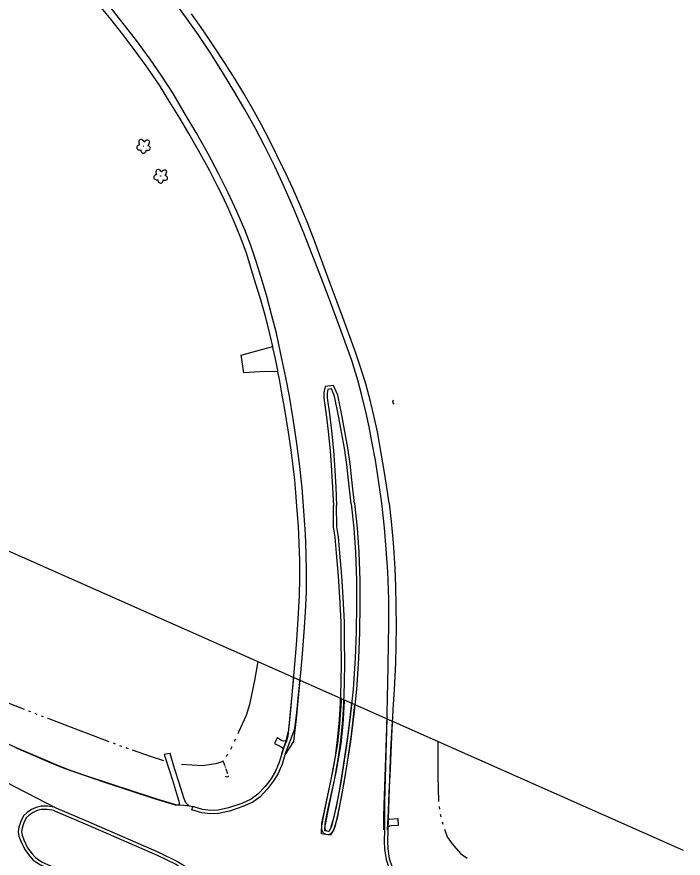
# Model space of a CAD drawing. Extents: x 588843 to 2552415, y 180129 to 269402.
# Drawn here: x 594799 to 595302, y 185629 to 186264 of the extents above; entities that cross this region are included whole.
import ezdxf

# ---------------------------------------------------------------- set-up
doc = ezdxf.new("R2010")
doc.units = 0
for name, color, linetype in [('Default', 7, 'Continuous'), ('E_DRN', 7, 'Continuous'), ('E_DWY', 7, 'Continuous'), ('E_LAND_Vegetation', 7, 'Continuous'), ('E_MAP_Limits', 7, 'Continuous'), ('E_RDWY', 7, 'Continuous'), ('E_RDWY_C_and_G', 7, 'Continuous'), ('E_RDWY_Gravel', 7, 'Continuous'), ('E_WTR_P', 7, 'Continuous')]:
    doc.layers.add(name, color=color, linetype=linetype)

# ---------------------------------------------------------------- blocks, each defined once
blk = doc.blocks.new('CULV2')
at = {"layer": 'E_DRN'}
blk.add_arc((19.7, 14.8), 24.6, 216.8699, 323.1301, dxfattribs=at)
blk = doc.blocks.new('DTRE')
at = {"layer": 'Default'}
blk.add_circle((-0.2, 0), 0.183, dxfattribs=at)
for centre, major_axis, ratio in [((-5.9, 0.2), (4.93, -0.12), 0.832022), ((-1.9, 5.3), (1.36, -4.98), 0.782863), ((4.1, 2.7), (-5.27, -2.93), 0.691916), ((-2.5, -5.2), (1.8, 4.86), 0.716896), ((3.5, -3.7), (-5.01, 4.58), 0.560249)]:
    blk.add_ellipse(centre, major_axis=major_axis, ratio=ratio, start_param=1.570796, end_param=4.712389, dxfattribs=at)
blk = doc.blocks.new('CULV2_5')
at = {"layer": 'E_DRN'}
blk.add_arc((65, 48), 80.7, 216.8699, 323.1301, dxfattribs=at)

msp = doc.modelspace()

# ---------------------------------------------------------------- linework, layer by layer
at = {"layer": 'E_DWY'}
for points in [[(594827.75, 185667.32), (594822.37, 185667.96), (594817.29, 185667.98), (594813.86, 185667.08), (594810.27, 185665.53), (594806.92, 185663.32), (594804.23, 185660.69), (594802.09, 185656.45), (594800.73, 185652.1), (594800.26, 185648.78), (594800.67, 185645.42), (594802.22, 185641.53), (594805.11, 185635.45), (594808.72, 185630.45), (594811.63, 185627.38), (594816.98, 185623.68), (594837.25, 185614.74)], [(594827.45, 185664.84), (594822.22, 185665.47), (594817.6, 185665.48), (594814.67, 185664.71), (594811.47, 185663.32), (594808.5, 185661.36), (594806.27, 185659.19), (594804.41, 185655.51), (594803.18, 185651.55), (594802.78, 185648.75), (594803.11, 185646.05), (594804.51, 185642.53), (594807.27, 185636.73), (594810.65, 185632.05), (594813.27, 185629.29), (594818.21, 185625.87), (594838.26, 185617.03)]]:
    msp.add_lwpolyline(points, dxfattribs=at)
at = {"layer": 'E_MAP_Limits'}
msp.add_lwpolyline([(594400.45, 186030.28), (594771.49, 185870.13), (595302.23, 185634.92)], dxfattribs=at)
at = {"layer": 'E_RDWY'}
for points in [[(595015.68, 185894.62), (595014.49, 185908.41), (595012.5, 185926.75), (595010.29, 185943.48), (595007.82, 185960.36), (595004.91, 185977.44), (595002.24, 185991.76), (594999.34, 186005.74), (594995.1, 186024.98), (594991.52, 186039.22), (594987.56, 186053.89), (594983.69, 186067.21), (594979.86, 186079.25), (594975.75, 186091.17), (594971.19, 186103.01), (594965.4, 186116.86), (594958.81, 186131.08), (594951.48, 186145.69), (594943.54, 186160.47), (594934.66, 186176.6), (594925.64, 186191.72), (594917.18, 186205.93), (594908.74, 186219.17), (594899.86, 186231.93), (594888.69, 186246.96), (594879.59, 186258.79), (594868.56, 186272.65)], [(595074.63, 185896.76), (595072.84, 185910.51), (595071.58, 185919.08), (595069.89, 185929.11), (595067.17, 185943.38), (595065.07, 185954.32), (595062.81, 185964.69), (595059.69, 185978), (595056.51, 185989.73), (595051.98, 186004.37), (595047.13, 186018.37), (595042.14, 186032.14), (595035.96, 186048.59), (595030.44, 186062.98), (595024.41, 186078.6), (595015.83, 186100.64), (595008.26, 186118.89), (595000.93, 186135.66), (594993.89, 186150.97), (594985.91, 186167.1), (594979.52, 186179.13), (594971.27, 186193.81), (594963.07, 186208.06), (594955.25, 186220.81), (594945.64, 186236.17), (594935.99, 186250.47), (594927.26, 186262.76), (594918.19, 186275.12)], [(594996.27, 185996.05), (594982.46, 185995.89), (594970.6, 185995.1), (594968.45, 186008.61), (594984.92, 186012.98), (594992.45, 186015.1)], [(595001.64, 185707.3), (595009.12, 185726.52), (595010.59, 185738.73), (595011.92, 185752.18), (595013.49, 185768.74), (595014.73, 185783.15), (595016.04, 185799.39), (595017.1, 185814.41), (595017.76, 185829.74), (595017.89, 185844.97), (595017.65, 185858.71), (595017.13, 185873.57), (595016.23, 185887.34), (595015.68, 185894.62)], [(595076.15, 185650.3), (595076.33, 185659.65), (595076.61, 185669.14), (595077.08, 185683.02), (595077.85, 185704.89), (595078.4, 185727.25), (595078.97, 185749.42), (595079.56, 185773.75), (595079.89, 185791.47), (595080.07, 185804.48), (595079.9, 185824.09), (595079.16, 185845.18), (595078.07, 185862.15), (595076.77, 185878.24), (595074.63, 185896.76)], [(595012.88, 185763.15), (595010.11, 185734.09), (595008.06, 185716.9), (595001.57, 185706.79)], [(595078.49, 185734.08), (595078.01, 185716.49), (595076.67, 185671.34), (595076.74, 185649.95)], [(594785.89, 185718.03), (594799.82, 185711.83), (594814.05, 185705.73), (594828.14, 185699.7), (594840.6, 185694.77), (594853.3, 185690.58), (594868.73, 185685.46), (594886.93, 185679.29), (594906.35, 185672.99), (594918.85, 185669.43), (594921.63, 185669.1), (594921.73, 185669.08)], [(595002.68, 185717.36), (595000.6, 185717.03), (594998.95, 185717.71), (594995.69, 185719.56), (594993.78, 185715.4), (594997.89, 185713.3), (594999.11, 185712.54), (594999.53, 185712.22), (595000.09, 185711.34), (595000.47, 185711.21)], [(594798.14, 185712.29), (594826.65, 185700.12), (594835.33, 185696.37), (594865.46, 185686.26), (594903.59, 185673.63), (594918.71, 185669.19), (594922.56, 185669), (594928.09, 185668.68), (594932.07, 185667.77)], [(594928.92, 185668.49), (594926.75, 185670.66), (594925.16, 185674.39), (594921.65, 185685.74), (594918.54, 185695.64), (594917.84, 185698.19), (594915.06, 185707.8), (594910.42, 185706.97), (594914.5, 185694.75), (594916.77, 185687.65), (594920.46, 185675.13), (594921.47, 185671.87), (594921.85, 185670.32), (594921.54, 185669.05)], [(595079.49, 185658.87), (595080.55, 185658.31), (595086.85, 185658.86), (595087.08, 185653.58), (595081.98, 185653.29), (595080.63, 185652.86), (595079.3, 185652.02)]]:
    msp.add_lwpolyline(points, dxfattribs=at)
at = {"layer": 'E_RDWY_C_and_G'}
for points in [[(595054.14, 185896.54), (595052.12, 185914.36), (595050.78, 185926.37), (595048.99, 185938.67), (595046.77, 185950.84), (595044.85, 185962.02), (595041.41, 185978.34), (595040.39, 185981.04), (595038.19, 185985.69), (595032, 185984.88), (595031.01, 185980.07), (595030.9, 185977.84), (595030.98, 185976.15), (595032.74, 185963.78), (595034.2, 185950.99), (595035.71, 185936.37), (595036.54, 185925.39), (595037.5, 185908.65), (595038.14, 185894.8)], [(595051.65, 185896.26), (595049.64, 185914.08), (595048.3, 185926.05), (595046.52, 185938.27), (595044.3, 185950.4), (595042.39, 185961.55), (595039.01, 185977.64), (595038.09, 185980.06), (595036.71, 185982.98), (595034.09, 185982.63), (595033.5, 185979.76), (595033.4, 185977.84), (595033.47, 185976.38), (595035.22, 185964.09), (595036.68, 185951.26), (595038.2, 185936.59), (595039.03, 185925.55), (595039.99, 185908.78), (595040.64, 185894.92)], [(595054.14, 185896.54), (595056.15, 185878.02), (595057.25, 185859.79), (595058.1, 185838.5), (595058.18, 185820.57), (595057.87, 185799.4), (595057.13, 185779.63), (595055.58, 185756.14), (595053.57, 185737.38), (595051.11, 185716.94), (595046.17, 185685.55), (595042.65, 185666.93), (595039.75, 185654.37), (595038.96, 185651.8), (595036.07, 185646.1), (595029.14, 185647.2), (595029.35, 185655.34), (595032.16, 185668.07), (595036.47, 185688.22), (595039.64, 185705.45), (595041.35, 185718.04), (595042.87, 185733.17), (595043.54, 185745.67), (595044.16, 185760.89), (595044.26, 185776.66), (595044.16, 185793.17), (595043.95, 185806.83), (595043.02, 185825.8), (595042.02, 185841.6), (595040.53, 185858.92), (595039.43, 185871), (595038.37, 185878.66), (595038.14, 185894.8)], [(595051.65, 185896.26), (595053.66, 185877.82), (595054.75, 185859.67), (595055.6, 185838.44), (595055.68, 185820.59), (595055.37, 185799.46), (595054.64, 185779.76), (595053.09, 185756.35), (595051.09, 185737.66), (595048.63, 185717.29), (595043.71, 185685.98), (595040.2, 185667.44), (595037.33, 185655.02), (595036.64, 185652.74), (595034.66, 185648.86), (595031.7, 185649.33), (595031.85, 185655.03), (595034.6, 185667.54), (595038.92, 185687.73), (595042.11, 185705.06), (595043.83, 185717.75), (595045.36, 185732.98), (595046.03, 185745.55), (595046.66, 185760.83), (595046.76, 185776.66), (595046.66, 185793.2), (595046.45, 185806.91), (595045.51, 185825.94), (595044.52, 185841.79), (595043.02, 185859.14), (595041.91, 185871.28), (595040.87, 185878.84), (595040.64, 185894.92)], [(595044.17, 185747.31), (595044.23, 185749.26)], [(595046.67, 185747.25), (595046.7, 185748.17)], [(595032.44, 185668.92), (595038.12, 185695.56), (595041.5, 185715.33), (595043.04, 185730.24), (595044.18, 185747.41)], [(595034.89, 185668.39), (595040.58, 185695.09), (595043.98, 185714.99), (595045.53, 185730.03), (595046.67, 185747.25)], [(595051.82, 185745.9), (595049.14, 185722.23)], [(595054.21, 185744.84), (595051.63, 185721.95)], [(595051.62, 185721.85), (595048.03, 185698.09), (595044.62, 185677.33), (595040.9, 185659.09), (595039.24, 185653.27), (595038.4, 185650.34), (595037.08, 185647.98), (595035.2, 185646.49), (595032.67, 185646.64), (595030.58, 185647.77), (595029.42, 185650.2), (595029.38, 185653.31), (595032.43, 185668.88)], [(595049.14, 185722.23), (595045.56, 185698.48), (595042.16, 185677.78), (595038.47, 185659.68), (595036.83, 185653.96), (595036.08, 185651.31), (595035.14, 185649.63), (595034.39, 185649.04), (595033.38, 185649.1), (595032.49, 185649.59), (595031.91, 185650.78), (595031.88, 185653.08), (595034.89, 185668.39)], [(595001.57, 185706.79), (594999.42, 185699.69), (594996.48, 185692.76), (594993.06, 185687.11), (594988.54, 185681.27), (594982.83, 185675.13), (594977.34, 185671.12), (594969.91, 185667.84), (594959.74, 185664.29), (594951.4, 185662.47), (594945.34, 185662.36), (594938.95, 185663.08), (594931.35, 185665.38), (594932.07, 185667.77)], [(594999.18, 185707.51), (594997.07, 185700.55), (594994.25, 185693.9), (594990.99, 185688.52), (594986.63, 185682.89), (594981.16, 185677), (594976.08, 185673.3), (594968.99, 185670.16), (594959.06, 185666.7), (594951.11, 185664.96), (594945.46, 185664.86), (594939.46, 185665.54), (594932.07, 185667.77)], [(594756.5, 185701.04), (594757.56, 185703.31), (594760.74, 185701.82), (594828.69, 185666.9), (594851.79, 185656.97)], [(594827.16, 185664.87), (594827.62, 185664.64), (594850.8, 185654.68)], [(594850.8, 185654.68), (594905.07, 185631.12), (594919.15, 185624.22), (594924.31, 185621.02), (594929.94, 185616.66), (594933.53, 185612.77), (594937.66, 185607.57), (594940.99, 185601.57), (594943.9, 185594.89), (594945.36, 185589.2), (594946.04, 185583.15), (594946.07, 185576.04), (594945.63, 185570.09)], [(594851.8, 185656.97), (594906.12, 185633.39), (594920.36, 185626.41), (594925.74, 185623.08), (594931.64, 185618.51), (594935.43, 185614.39), (594939.75, 185608.96), (594943.24, 185602.68), (594946.27, 185595.71), (594947.83, 185589.65), (594948.54, 185583.3), (594948.57, 185575.95), (594948.12, 185569.9)], [(595076.74, 185649.95), (595076.43, 185641.52), (595076.86, 185635.57), (595077.89, 185627.86), (595080.29, 185620.99), (595083.56, 185614.08), (595087.84, 185607.53), (595091.98, 185601.92), (595095.21, 185598.88), (595100.67, 185594.57), (595111.16, 185588.38), (595137.55, 185577.37)], [(595079.24, 185649.85), (595078.93, 185641.57), (595079.35, 185635.83), (595080.33, 185628.44), (595082.6, 185621.94), (595085.75, 185615.31), (595089.9, 185608.96), (595093.86, 185603.58), (595096.84, 185600.78), (595102.08, 185596.64), (595112.29, 185590.63), (595138.51, 185579.68)]]:
    msp.add_lwpolyline(points, dxfattribs=at)
at = {"layer": 'E_RDWY_Gravel'}
for points in [[(595010.63, 185894.36), (595009.78, 185905.06), (595008.94, 185914.02), (595007.9, 185924.75), (595006.36, 185936.7), (595004.28, 185950.47), (595002.82, 185959.72), (595001.25, 185968.92), (594999.34, 185979.88), (594997.77, 185988.8), (594996.27, 185996.05), (594996.12, 185997.03), (594994.52, 186005.69), (594992.56, 186014.4), (594992.44, 186015.12), (594989.17, 186028.77), (594986.62, 186038.6), (594983.14, 186051.06), (594979.49, 186062.95), (594975.89, 186074.57), (594972.5, 186085.55), (594968.45, 186096.4), (594964.1, 186107.41), (594959.28, 186118.4), (594954.4, 186128.79), (594950.43, 186136.51), (594944.81, 186147.55), (594936.41, 186163), (594929.03, 186175.85), (594922.17, 186187.51), (594914.81, 186199.5), (594906.78, 186212.25), (594896.95, 186226.88), (594887.86, 186239.3), (594879.51, 186250.35), (594870.18, 186262.17), (594859.48, 186274.94)], [(595080.18, 185896.77), (595078.31, 185910.41), (595076.75, 185919.95), (595074.31, 185934.6), (595071.4, 185950.56), (595068.69, 185962.93), (595066.22, 185973.51), (595062.56, 185986.9), (595058.38, 186000.3), (595054.83, 186010.71), (595050.71, 186021.87), (595045.34, 186036.84), (595041.02, 186048.55), (595035.73, 186062.6), (595030.54, 186076.94), (595024.01, 186094.79), (595018.33, 186109.11), (595012.77, 186122.31), (595007.72, 186133.74), (595002.48, 186145.17), (594995.35, 186159.55), (594989.83, 186170.78), (594983.54, 186182.76), (594977.24, 186194.23), (594970.56, 186206.03), (594963.92, 186216.85), (594956.53, 186228.77), (594947.68, 186242.1), (594940.21, 186253.39), (594931.04, 186266.25)], [(594999.22, 185707.92), (595002.32, 185716.59), (595004.51, 185725.43), (595005.93, 185740.72), (595008.68, 185769.11), (595010.28, 185789.83), (595011.37, 185805.09), (595012.58, 185826.79), (595012.81, 185840.04), (595012.79, 185853.29), (595012.42, 185866.56), (595011.72, 185879.48), (595010.63, 185894.36)], [(595080.18, 185896.77), (595081.87, 185882.85), (595083.31, 185866.87), (595084.6, 185847.76), (595085.12, 185833.94), (595085.34, 185819.73), (595085.49, 185803.19), (595084.98, 185775.93), (595083.97, 185756.25), (595083.05, 185741.05), (595081.99, 185720.66), (595080.94, 185696.32), (595080.08, 185678.65), (595079.56, 185664.25), (595078.65, 185650.17)], [(595008.13, 185765.26), (595005.1, 185733.8), (595003.73, 185721), (595002.7, 185717.4), (595001.1, 185713.04), (594999.18, 185707.51)], [(595082.57, 185732.27), (595081.23, 185710.52), (595080.29, 185681.2), (595079.48, 185658.73), (595079.24, 185649.85)]]:
    msp.add_lwpolyline(points, dxfattribs=at)
at = {"layer": 'E_WTR_P'}
for points in [[(594981.02, 185777.27), (594978.68, 185762.82), (594976.41, 185752.15)], [(594781.64, 185750.39), (594790.59, 185746.72), (594804.71, 185741.27)], [(594976.41, 185752.15), (594974.82, 185744.68), (594972.21, 185736.62), (594966.62, 185723.89), (594966.04, 185722.65)], [(594807.9, 185740.04), (594809.5, 185739.43)], [(594812.69, 185738.2), (594814.28, 185737.58)], [(594817.48, 185736.35), (594819.07, 185735.73)], [(594822.26, 185734.5), (594822.5, 185734.41), (594845.47, 185725.74)], [(594845.47, 185725.74), (594851.6, 185723.42), (594868.67, 185716.97)], [(594964.21, 185718.73), (594963.29, 185716.77)], [(595116.92, 185717.05), (595116.92, 185716.71), (595116.95, 185700.06)], [(594871.87, 185715.76), (594873.47, 185715.16)], [(594876.67, 185713.95), (594878.27, 185713.34)], [(594881.5, 185712.22), (594883.12, 185711.66)], [(594886.35, 185710.54), (594900.57, 185705.62), (594909.81, 185702.46)], [(594961.46, 185712.85), (594960.54, 185710.89)], [(594958.31, 185707.19), (594957.16, 185705.35)], [(594954.34, 185702.09), (594953.9, 185701.62), (594949.52, 185699.91), (594939.11, 185698.58), (594923.61, 185699.54)], [(594954.66, 185702.43), (594955.98, 185698.89)], [(594956.16, 185698.41), (594956.25, 185698.16)], [(594956.43, 185697.68), (594956.53, 185697.43)], [(595116.95, 185700.06), (595116.97, 185691.1), (595117.49, 185671.64)], [(594956.71, 185696.95), (594956.8, 185696.7)], [(594956.98, 185696.21), (594958.3, 185692.68)], [(595117.9, 185667.75), (595118.23, 185665.82)], [(595118.89, 185661.96), (595119, 185661.34), (595119.34, 185660.05)], [(595120.35, 185656.26), (595120.86, 185654.37)], [(595121.95, 185650.61), (595124.1, 185644.83), (595127.91, 185639.54), (595134.14, 185632.33), (595139.26, 185628.8)]]:
    msp.add_lwpolyline(points, dxfattribs=at)

# ---------------------------------------------------------------- block references
at = {"layer": 'E_DRN'}
for name, p, xscale, yscale, rotation in [('CULV2', (595083.36, 185974.5), 0.07493001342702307, 0.07493001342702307, -79.59190966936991), ('CULV2_5', (594956.58, 185690.8), 0.021234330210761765, 0.02123433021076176, 5.067732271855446)]:
    msp.add_blockref(name, p, dxfattribs=dict(at, xscale=xscale, yscale=yscale, rotation=rotation))
at = {"layer": 'E_LAND_Vegetation', "xscale": 0.5, "yscale": 0.5, "rotation": 89.56778480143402}
for p in [(594894.91, 186166.34), (594907.82, 186143.77)]:
    msp.add_blockref('DTRE', p, dxfattribs=at)

doc.saveas('drawing.dxf')
